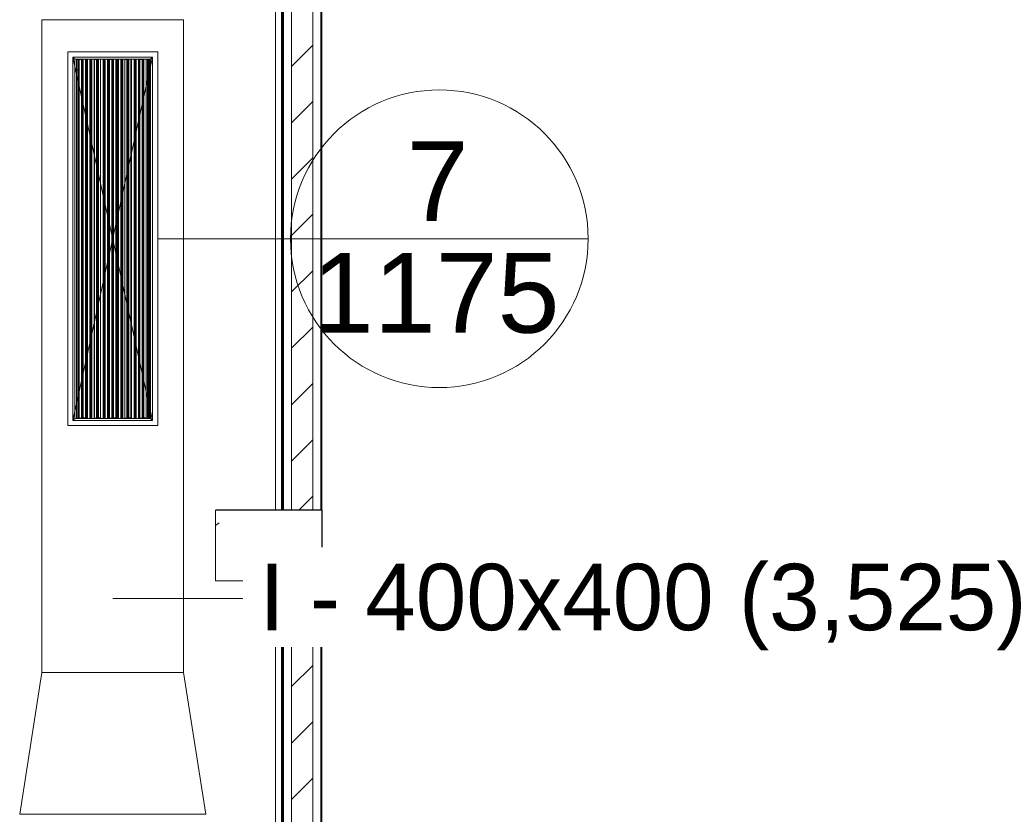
# Model space of a CAD drawing. Header units: metres. Extents: x 2.9 to 42.3, y -72.9 to -49.3.
# Tile 304 of 309: x 39.3 to 42.1, y -58.4 to -56.2. Entities that reach past the tile are written whole.
import ezdxf

# ---------------------------------------------------------------- set-up
doc = ezdxf.new("R2010")
doc.units = ezdxf.units.M
doc.linetypes.add('Oculto 1_5', pattern=[0.0022, 0.0015, -0.0007])
for name, color, linetype, lineweight in [('A-COLS', 7, 'Continuous', 18), ('A-DETL', 7, 'Oculto 1_5', 18), ('A-WALL', 7, 'Continuous', 18), ('A-WALL-PATT', 7, 'Continuous', 18), ('DUTOS', 7, 'Continuous', 18), ('M-HVAC-DUCT', 7, 'Continuous', 18), ('S-COLS', 7, 'Continuous', 18)]:
    doc.layers.add(name, color=color, linetype=linetype, lineweight=lineweight)
doc.layers.add('M-HVAC-CDFF-IDEN', color=1, linetype='Continuous', lineweight=9, true_color=0xff0000)
doc.layers.add('M-HVAC-DUCT-IDEN', color=1, linetype='Continuous', lineweight=9, true_color=0xff0000)
doc.styles.add('Arial_1', font='arial.ttf', dxfattribs={"height": 0.1875})
doc.styles.add('Arial_2', font='arial.ttf', dxfattribs={"height": 0.225})
pattern_1 = [(50, (21.555, -62.929), (0.5465545, -0.047815), [0.05715, -0.62865]), (355, (21.555, -62.929), (-0.105728, 0.573166), [0.04572, -0.50292]), (100.451, (21.601, -62.933), (0.440828, 0.525349), [0.04857, -0.53427]), (46.184, (21.555, -62.776), (0.813237, -0.12613), [0.08573, -0.94298]), (96.636, (21.623, -62.787), (0.712212, 0.742287), [0.07286, -0.80141]), (351.184, (21.555, -62.776), (0.712217, 0.742274), [0.06858, -0.75438]), (21, (21.631, -62.814), (0.454846, -0.306795), [0.05715, -0.62865]), (326, (21.631, -62.814), (0.185405, 0.55256), [0.04572, -0.50292]), (71.451, (21.669, -62.84), (0.640251, 0.245763), [0.04857, -0.53427]), (37.5, (21.555, -62.929), (0.009261, 0.2536672), [0.02515, -0.47168, 0.02515, -0.48539, -0.50482]), (37.5, (21.555, -62.929), (0.009261, 0.2536672), [-1.007, 0.02515, -0.47968]), (7.5, (21.555, -62.929), (0.2004558, 0.300546), [0.02515, -0.26594, 0.02515, -0.46025, -0.1924]), (7.5, (21.555, -62.929), (0.2004558, 0.300546), [-0.77648, 0.02515, -0.16726]), (327.5, (21.385, -62.929), (0.4067682, -0.0171882), [0.02515, -0.16535, 0.02515, -0.56921, -0.78867]), (327.5, (21.385, -62.929), (0.4067682, -0.0171882), [-0.78486, 0.02515, -0.76352]), (317.5, (21.309, -62.929), (0.444383, 0.0762794), [0.02515, -0.2225, 0.02515, -0.36957, -0.56007]), (317.5, (21.309, -62.929), (0.444383, 0.0762794), [-0.64237, 0.02515, -0.53492])]

# ---------------------------------------------------------------- blocks, each defined once
blk = doc.blocks.new('Concreto-Retangular-Coluna - 20 X 30-V41-2PAV')
at = {"layer": 'S-COLS', "true_color": 0xaaaaaa}
h = blk.add_hatch(dxfattribs=at)
h.set_pattern_fill('FP_16', color=253, style=0, pattern_type=2)
h.set_pattern_definition([(320, (-5.243, 18.463), (-0.047815, -0.546555), [0.05715, -0.62865]), (265, (-5.243, 18.463), (0.573166, 0.105728), [0.04572, -0.50292]), (10.451, (-5.247, 18.417), (0.525349, -0.440828), [0.04857, -0.53427]), (316.184, (-5.09, 18.463), (-0.12613, -0.813237), [0.08572, -0.94297]), (6.636, (-5.101, 18.395), (0.742287, -0.712212), [0.07286, -0.80141]), (261.184, (-5.09, 18.463), (0.742274, -0.712217), [0.06858, -0.75438]), (291, (-5.128, 18.386), (-0.306795, -0.454846), [0.05715, -0.62865]), (236, (-5.128, 18.386), (0.55256, -0.185405), [0.04572, -0.50292]), (341.451, (-5.154, 18.348), (0.245763, -0.640251), [0.04857, -0.53427]), (307.5, (-5.243, 18.463), (0.2536672, -0.009261), [0.02515, -0.47168, 0.02515, -0.48539, -0.50482]), (307.5, (-5.243, 18.463), (0.2536672, -0.009261), [-1.007, 0.02515, -0.47968]), (277.5, (-5.243, 18.463), (0.300546, -0.200456), [0.02515, -0.26594, 0.02515, -0.46025, -0.19241]), (277.5, (-5.243, 18.463), (0.300546, -0.200456), [-0.77648, 0.02515, -0.16726]), (237.5, (-5.243, 18.632), (-0.0171882, -0.4067682), [0.02515, -0.16535, 0.02515, -0.56921, -0.78867]), (237.5, (-5.243, 18.632), (-0.0171882, -0.4067682), [-0.78486, 0.02515, -0.76352]), (227.5, (-5.243, 18.709), (0.0762794, -0.444383), [0.02515, -0.2225, 0.02515, -0.36957, -0.56007]), (227.5, (-5.243, 18.709), (0.0762794, -0.444383), [-0.64237, 0.02515, -0.53492])])
h.paths.add_polyline_path([(-0.1, -0.15), (0.1, -0.15), (0.1, 0.15), (-0.1, 0.15)])
at = {"layer": 'S-COLS', "color": 253, "true_color": 0xaaaaaa}
for p, q in [((0.1, 0.15), (-0.1, 0.15)), ((-0.1, 0.15), (-0.1, -0.15)), ((0.1, -0.15), (0.1, 0.15)), ((-0.1, -0.15), (0.1, -0.15))]:
    blk.add_line(p, q, dxfattribs=at)
blk = doc.blocks.new('4 GRE - ESCOLA DE CINEMA E AUDIOVISUAL CINE REX R07_rvt-1-2PAV')
at = {"layer": 'A-WALL-PATT', "true_color": 0xd4d4d4}
h = blk.add_hatch(dxfattribs=at)
h.set_pattern_fill('FP_1', color=254, style=0, pattern_type=2)
h.set_pattern_definition(pattern_1)
h.paths.add_polyline_path([(40.0597, -71.5933), (40.0598, -71.5933), (40.0598, -68.3629), (40.0573, -68.3629), (40.0573, -71.5933)])
h.paths.add_polyline_path([(40.0598, -68.1629), (40.0598, -65.9931), (40.0573, -65.9931), (40.0574, -68.1629)])
h.paths.add_polyline_path([(40.0598, -65.8631), (40.0598, -63.9454), (40.0573, -63.9454), (40.0573, -65.8631)])
h.paths.add_polyline_path([(40.0598, -63.7454), (40.0593, -61.4854), (40.0573, -61.4854), (40.0573, -63.7454), (40.0583, -63.7454)])
h.paths.add_polyline_path([(40.0594, -61.2854), (40.0598, -61.2854), (40.0598, -60.3554), (40.0573, -60.3554), (40.0573, -61.2854)])
h.paths.add_polyline_path([(40.0598, -60.3469), (40.0598, -57.7861), (40.0573, -57.7861), (40.0573, -60.3469)])
h.paths.add_polyline_path([(40.0573, -57.5861), (40.0598, -57.5861), (40.0598, -54.4968), (40.0573, -54.4968), (40.0573, -55.3926)])
h.paths.add_polyline_path([(40.0598, -54.2968), (40.0598, -51.2461), (40.0573, -51.2461), (40.0573, -54.2968), (40.059, -54.2968)])
h = blk.add_hatch(dxfattribs=at)
h.set_pattern_fill('FP_2', color=254, style=0, pattern_type=2)
h.set_pattern_definition([(45, (21.555, -62.929), (-0.0795495, 0.0795495), [])])
h.paths.add_polyline_path([(40.1423, -71.5933), (40.1423, -68.3629), (40.0823, -68.3629), (40.0823, -71.5933), (40.1413, -71.5933)])
h.paths.add_polyline_path([(40.1048, -68.1629), (40.1423, -68.1629), (40.1423, -63.9454), (40.0823, -63.9454), (40.0823, -68.1629)])
h.paths.add_polyline_path([(40.0823, -63.7454), (40.1423, -63.7454), (40.1423, -61.4854), (40.0823, -61.4854), (40.0823, -63.0318)])
h.paths.add_polyline_path([(40.0872, -61.2854), (40.1423, -61.2854), (40.1423, -57.7861), (40.0823, -57.7861), (40.0823, -61.2854)])
h.paths.add_polyline_path([(40.0823, -57.5861), (40.1423, -57.5861), (40.1423, -54.4968), (40.0823, -54.4968), (40.0823, -55.3926)])
h.paths.add_polyline_path([(40.0823, -54.2968), (40.1423, -54.2968), (40.1419, -51.2461), (40.0823, -51.2461), (40.0823, -52.3369)])
h = blk.add_hatch(dxfattribs=at)
h.set_pattern_fill('FP_1', color=254, style=0, pattern_type=2)
h.set_pattern_definition(pattern_1)
h.paths.add_polyline_path([(40.1648, -71.5933), (40.1673, -71.5933), (40.1673, -68.3629), (40.1648, -68.3629), (40.1648, -70.6709)])
h.paths.add_polyline_path([(40.1673, -68.1629), (40.1673, -63.9454), (40.1648, -63.9454), (40.1648, -68.1629)])
h.paths.add_polyline_path([(40.1648, -63.7454), (40.1673, -63.7454), (40.1673, -61.4854), (40.1648, -61.4854), (40.1648, -63.0318)])
h.paths.add_polyline_path([(40.1673, -61.2854), (40.1673, -57.7861), (40.1648, -57.7861), (40.1648, -61.2854)])
h.paths.add_polyline_path([(40.1673, -57.5861), (40.1673, -54.4968), (40.1648, -54.4968), (40.1648, -57.5861)])
h.paths.add_polyline_path([(40.1673, -54.2968), (40.1673, -51.2461), (40.1648, -51.2461), (40.1648, -54.2968)])
at = {"layer": 'A-WALL', "color": 253, "true_color": 0xaaaaaa}
for p, q in [((40.0373, -54.4968), (40.0373, -57.5861)), ((40.0543, -57.5861), (40.0543, -54.4968)), ((40.0558, -57.5861), (40.0558, -54.4968)), ((40.0573, -54.4968), (40.0573, -57.5861)), ((40.0573, -57.5861), (40.0573, -54.4968)), ((40.0598, -57.5861), (40.0598, -54.4968)), ((40.0823, -57.5861), (40.0823, -54.4968)), ((40.1423, -57.5861), (40.1423, -54.4968)), ((40.1648, -57.5861), (40.1648, -54.4968)), ((40.1673, -57.5861), (40.1673, -54.4968)), ((40.0373, -57.7861), (40.0373, -60.1954)), ((40.0543, -60.1954), (40.0543, -57.7861)), ((40.0558, -60.1954), (40.0558, -57.7861)), ((40.0573, -57.7861), (40.0573, -60.3454)), ((40.0573, -60.1954), (40.0573, -57.7861)), ((40.0598, -60.3469), (40.0598, -57.7861)), ((40.0823, -60.3469), (40.0823, -57.7861)), ((40.1423, -61.2854), (40.1423, -57.7861)), ((40.1648, -61.2854), (40.1648, -57.7861)), ((40.1673, -61.2854), (40.1673, -57.7861))]:
    blk.add_line(p, q, dxfattribs=at)
at = {"layer": 'S-COLS', "color": 253, "lineweight": 18, "true_color": 0xaaaaaa, "rotation": 90.00000000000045}
blk.add_blockref('Concreto-Retangular-Coluna - 20 X 30-V41-2PAV', (40.0176, -57.6861), dxfattribs=at)
blk = doc.blocks.new('Family - P26-300008-2PAV')
at = {"layer": 'S-COLS', "color": 253, "true_color": 0xaaaaaa}
for p, q in [((0.15, 0.1), (-0.15, 0.1)), ((0.15, -0.1), (0.15, 0.1)), ((0.1487, -0.1), (0.15, -0.1))]:
    blk.add_line(p, q, dxfattribs=at)
blk = doc.blocks.new('Family - P26-301607-2PAV')
at = {"layer": 'S-COLS', "color": 253, "true_color": 0xaaaaaa}
for p, q in [((0.15, 0.1), (-0.15, 0.1)), ((0.15, -0.1), (0.15, 0.1)), ((0.1487, -0.1), (0.15, -0.1))]:
    blk.add_line(p, q, dxfattribs=at)
blk = doc.blocks.new('ESTRUTURAL CINE REX _011_IFC-1-2PAV')
at = {"layer": 'A-COLS', "color": 253, "lineweight": 18, "true_color": 0xaaaaaa}
blk.add_blockref('Family - P26-301607-2PAV', (40.0189, -57.6855), dxfattribs=at)
at = {"layer": 'S-COLS', "color": 253, "lineweight": 18, "true_color": 0xaaaaaa}
blk.add_blockref('Family - P26-300008-2PAV', (40.0189, -57.6855), dxfattribs=at)
blk = doc.blocks.new('M_Rectangular Transition - L - 400 mm _L_-902859-2PAV')
at = {"layer": 'M-HVAC-DUCT', "color": 4, "true_color": 0x00ffff}
for p, q in [((0, 0.2), (0.4, 0.2625)), ((0.4, 0.2625), (0.4, -0.2625)), ((0, -0.2), (0, 0.2)), ((0.4, -0.2625), (0, -0.2))]:
    blk.add_line(p, q, dxfattribs=at)
blk = doc.blocks.new('AH-0-AG 1025x225 - TROX_AH-AG_1025x225_dxf_QMODEL_0b91c0ce_e798_4b9b_8a5d_41a66752f1cb-902421-2PAV')
at = {"layer": 'A-DETL', "color": 1, "linetype": 'Continuous', "true_color": 0xff0000}
for p, q in [((-0.527, -0.127), (-0.527, 0.127)), ((0.527, 0.127), (-0.527, 0.127)), ((-0.527, -0.127), (-0.527, 0.127)), ((0.527, 0.127), (-0.527, 0.127)), ((-0.5125, 0.1125), (-0.507, 0.107)), ((-0.5125, -0.1125), (-0.5125, 0.1125)), ((0.5125, 0.1125), (-0.5125, 0.1125)), ((-0.5125, 0.1125), (-0.507, 0.107)), ((-0.5125, -0.1125), (-0.5125, 0.1125)), ((0.5125, 0.1125), (0.507, 0.107)), ((0.5125, 0.1125), (0.507, 0.107)), ((0.5125, -0.1125), (0.5125, 0.1125)), ((0.5125, -0.1125), (0.5125, 0.1125)), ((0.527, -0.127), (0.527, 0.127)), ((0.527, -0.127), (0.527, 0.127)), ((-0.507, -0.107), (-0.507, 0.107)), ((-0.507, -0.107), (-0.507, 0.107)), ((0.507, 0.107), (-0.507, 0.107)), ((0.5055, 0.0943), (-0.5065, 0.0943)), ((-0.5065, 0.0943), (-0.5065, 0.0879)), ((-0.5065, 0.0881), (-0.5065, 0.0881)), ((-0.5065, 0.0881), (-0.5065, 0.0879)), ((-0.5065, 0.0881), (0.5065, 0.0881)), ((-0.5065, 0.0881), (0.5065, 0.0881)), ((-0.5065, 0.0879), (-0.5065, 0.0877)), ((-0.5065, 0.0879), (0.5065, 0.0879)), ((-0.5065, 0.0877), (-0.5065, 0.0874)), ((-0.5065, 0.0877), (0.5065, 0.0877)), ((-0.5065, 0.0874), (-0.5065, 0.087)), ((-0.5065, 0.0874), (0.5065, 0.0874)), ((-0.5065, 0.087), (-0.5065, 0.0866)), ((-0.5065, 0.087), (0.5065, 0.087)), ((-0.5065, 0.0866), (-0.5065, 0.0861)), ((-0.5065, 0.0866), (0.5065, 0.0866)), ((-0.5065, 0.0861), (-0.5065, 0.0856)), ((-0.5065, 0.0861), (0.5065, 0.0861)), ((-0.5065, 0.0856), (-0.5065, 0.0851)), ((-0.5065, 0.0856), (0.5065, 0.0856)), ((-0.5065, 0.0851), (-0.5065, 0.0846)), ((-0.5065, 0.0851), (0.5065, 0.0851)), ((-0.5065, 0.0846), (-0.5065, 0.0842)), ((-0.5065, 0.0846), (0.5065, 0.0846)), ((-0.5065, 0.0842), (-0.5065, 0.0838)), ((-0.5065, 0.0842), (0.5065, 0.0842)), ((-0.5065, 0.0838), (-0.5065, 0.0835)), ((-0.5065, 0.0838), (0.5065, 0.0838)), ((-0.5065, 0.0835), (-0.5065, 0.0833)), ((-0.5065, 0.0835), (-0.5055, 0.0835)), ((-0.506, 0.102), (0.506, 0.102)), ((-0.506, 0.102), (-0.506, 0.1008)), ((0.506, 0.1008), (-0.506, 0.1008)), ((-0.506, 0.1008), (-0.506, 0.0978)), ((-0.506, 0.0965), (-0.506, 0.0978)), ((0.506, 0.0978), (-0.506, 0.0978)), ((0.506, 0.0965), (-0.506, 0.0965)), ((0.5065, 0.0836), (-0.5055, 0.0836)), ((-0.5055, 0.0836), (-0.5055, 0.0769)), ((0.477, 0.1008), (0.477, 0.0978)), ((0.5055, 0.0943), (0.5055, 0.0879)), ((0.506, 0.102), (0.506, 0.1008)), ((0.506, 0.1008), (0.506, 0.0978)), ((0.506, 0.0965), (0.506, 0.0978)), ((0.506, 0.0895), (0.506, 0.0883)), ((0.5065, 0.0881), (0.5065, 0.0881)), ((0.5065, 0.0881), (0.5065, 0.0879)), ((0.5065, 0.0879), (0.5065, 0.0877)), ((0.5065, 0.0877), (0.5065, 0.0874)), ((0.5065, 0.0874), (0.5065, 0.087)), ((0.5065, 0.087), (0.5065, 0.0866)), ((0.5065, 0.0866), (0.5065, 0.0861)), ((0.5065, 0.0861), (0.5065, 0.0856)), ((0.5065, 0.0856), (0.5065, 0.0851)), ((0.5065, 0.0851), (0.5065, 0.0846)), ((0.5065, 0.0846), (0.5065, 0.0842)), ((0.5065, 0.0842), (0.5065, 0.0838)), ((0.5065, 0.0838), (0.5065, 0.0835)), ((0.5065, 0.0836), (0.5065, 0.0769)), ((0.507, -0.107), (0.507, 0.107)), ((0.507, -0.107), (0.507, 0.107)), ((-0.5065, 0.0833), (-0.5065, 0.0831)), ((-0.5065, 0.0833), (-0.5055, 0.0833)), ((-0.5065, 0.0831), (-0.5065, 0.0831)), ((-0.5065, 0.0831), (0.5065, 0.0831)), ((-0.5065, 0.0831), (-0.5055, 0.0831)), ((-0.506, 0.077), (-0.506, 0.0758)), ((0.506, 0.0758), (-0.506, 0.0758)), ((-0.506, 0.0758), (-0.506, 0.0728)), ((-0.506, 0.0715), (-0.506, 0.0728)), ((0.506, 0.0728), (-0.506, 0.0728)), ((0.506, 0.0715), (-0.506, 0.0715)), ((-0.506, 0.0645), (0.506, 0.0645)), ((-0.506, 0.0645), (-0.506, 0.0633)), ((0.506, 0.0633), (-0.506, 0.0633)), ((-0.506, 0.0633), (-0.506, 0.0603)), ((-0.506, 0.059), (-0.506, 0.0603)), ((0.506, 0.0603), (-0.506, 0.0603)), ((0.506, 0.059), (-0.506, 0.059)), ((-0.5055, 0.0769), (0.5065, 0.0769)), ((0.477, 0.0758), (0.477, 0.0728)), ((0.477, 0.0633), (0.477, 0.0603)), ((0.506, 0.0769), (0.506, 0.0758)), ((0.506, 0.0758), (0.506, 0.0728)), ((0.506, 0.0715), (0.506, 0.0728)), ((0.506, 0.0645), (0.506, 0.0633)), ((0.506, 0.0633), (0.506, 0.0603)), ((0.506, 0.059), (0.506, 0.0603)), ((0.5055, 0.0515), (-0.5065, 0.0515)), ((-0.5065, 0.0515), (-0.5065, 0.0448)), ((-0.5065, 0.0453), (0.5065, 0.0453)), ((-0.5065, 0.0449), (-0.5065, 0.0446)), ((-0.5065, 0.0448), (0.5055, 0.0448)), ((-0.5065, 0.0446), (-0.5065, 0.0442)), ((-0.5065, 0.0446), (0.5065, 0.0446)), ((-0.5065, 0.0442), (-0.5065, 0.0438)), ((-0.5065, 0.0442), (0.5065, 0.0442)), ((-0.5065, 0.0438), (-0.5065, 0.0433)), ((-0.5065, 0.0438), (0.5065, 0.0438)), ((-0.5065, 0.0433), (-0.5065, 0.0428)), ((-0.5065, 0.0433), (0.5065, 0.0433)), ((-0.5065, 0.0428), (-0.5065, 0.0423)), ((-0.5065, 0.0428), (0.5065, 0.0428)), ((-0.5065, 0.0423), (-0.5065, 0.0418)), ((-0.5065, 0.0423), (0.5065, 0.0423)), ((-0.5065, 0.0418), (-0.5065, 0.0414)), ((-0.5065, 0.0418), (0.5065, 0.0418)), ((-0.5065, 0.0414), (-0.5065, 0.041)), ((-0.5065, 0.0414), (0.5065, 0.0414)), ((-0.5065, 0.041), (-0.5065, 0.0407)), ((-0.5065, 0.041), (0.5065, 0.041)), ((-0.5065, 0.0407), (-0.5065, 0.0405)), ((-0.5065, 0.0407), (0.5065, 0.0407)), ((-0.5065, 0.0405), (-0.5065, 0.0403)), ((-0.5065, 0.0405), (0.5065, 0.0405)), ((-0.5065, 0.0403), (-0.5065, 0.0403)), ((-0.5065, 0.0403), (0.5065, 0.0403)), ((-0.5065, 0.0403), (0.5065, 0.0403)), ((-0.506, 0.052), (0.506, 0.052)), ((-0.506, 0.0395), (-0.506, 0.0382)), ((-0.506, 0.0382), (-0.506, 0.0352)), ((-0.506, 0.034), (-0.506, 0.0352)), ((0.506, 0.034), (-0.506, 0.034)), ((-0.5055, 0.0405), (-0.5055, 0.0341)), ((-0.5055, 0.0341), (0.5065, 0.0341)), ((0.5055, 0.0515), (0.5055, 0.0448)), ((0.5055, 0.0453), (0.5065, 0.0453)), ((0.5055, 0.0451), (0.5065, 0.0451)), ((0.5055, 0.0449), (0.5065, 0.0449)), ((0.506, 0.052), (0.506, 0.0508)), ((0.506, 0.0508), (0.506, 0.0478)), ((0.506, 0.0465), (0.506, 0.0478)), ((0.5065, 0.0453), (0.5065, 0.0453)), ((0.5065, 0.0453), (0.5065, 0.0451)), ((0.5065, 0.0451), (0.5065, 0.0449)), ((0.5065, 0.0449), (0.5065, 0.0446)), ((0.5065, 0.0446), (0.5065, 0.0442)), ((0.5065, 0.0442), (0.5065, 0.0438)), ((0.5065, 0.0438), (0.5065, 0.0433)), ((0.5065, 0.0433), (0.5065, 0.0428)), ((0.5065, 0.0428), (0.5065, 0.0423)), ((0.5065, 0.0423), (0.5065, 0.0418)), ((0.5065, 0.0418), (0.5065, 0.0414)), ((0.5065, 0.0414), (0.5065, 0.041)), ((0.5065, 0.041), (0.5065, 0.0407)), ((0.5065, 0.0407), (0.5065, 0.0405)), ((0.5065, 0.0405), (0.5065, 0.0403)), ((0.5065, 0.0405), (0.5065, 0.0341)), ((0.5065, 0.0403), (0.5065, 0.0403)), ((0.5055, 0.0087), (-0.5065, 0.0087)), ((-0.5065, 0.0087), (-0.5065, 0.0023)), ((-0.5065, 0.0025), (-0.5065, 0.0025)), ((-0.5065, 0.0025), (-0.5065, 0.0023)), ((-0.5065, 0.0025), (0.5065, 0.0025)), ((-0.5065, 0.0025), (0.5065, 0.0025)), ((-0.5065, 0.0023), (-0.5065, 0.0021)), ((-0.5065, 0.0023), (0.5065, 0.0023)), ((-0.5065, 0.0021), (-0.5065, 0.0018)), ((-0.5065, 0.0021), (0.5065, 0.0021)), ((-0.5065, 0.0018), (-0.5065, 0.0014)), ((-0.5065, 0.0018), (0.5065, 0.0018)), ((-0.5065, 0.0014), (-0.5065, 0.001)), ((-0.5065, 0.0014), (0.5065, 0.0014)), ((-0.5065, 0.001), (-0.5065, 0.0005)), ((-0.5065, 0.001), (0.5065, 0.001)), ((-0.5065, 0.0005), (-0.5065, 0)), ((-0.5065, 0.0005), (0.5065, 0.0005)), ((-0.506, 0.027), (0.506, 0.027)), ((-0.506, 0.027), (-0.506, 0.0257)), ((0.506, 0.0257), (-0.506, 0.0257)), ((-0.506, 0.0257), (-0.506, 0.0227)), ((-0.506, 0.0215), (-0.506, 0.0227)), ((0.506, 0.0227), (-0.506, 0.0227)), ((0.506, 0.0215), (-0.506, 0.0215)), ((-0.506, 0.0145), (0.506, 0.0145)), ((-0.506, 0.0145), (-0.506, 0.0132)), ((0.506, 0.0132), (-0.506, 0.0132)), ((-0.506, 0.0132), (-0.506, 0.0103)), ((-0.506, 0.009), (-0.506, 0.0103)), ((0.506, 0.0103), (-0.506, 0.0103)), ((0.506, 0.009), (-0.506, 0.009)), ((0.477, 0.0257), (0.477, 0.0227)), ((0.477, 0.0132), (0.477, 0.0103)), ((0.5055, 0.0087), (0.5055, 0.0023)), ((0.506, 0.027), (0.506, 0.0257)), ((0.506, 0.0257), (0.506, 0.0227)), ((0.506, 0.0215), (0.506, 0.0227)), ((0.506, 0.0145), (0.506, 0.0132)), ((0.506, 0.0132), (0.506, 0.0103)), ((0.506, 0.009), (0.506, 0.0103)), ((0.5065, 0.0025), (0.5065, 0.0025)), ((0.5065, 0.0025), (0.5065, 0.0023)), ((0.5065, 0.0023), (0.5065, 0.0021)), ((0.5065, 0.0021), (0.5065, 0.0018)), ((0.5065, 0.0018), (0.5065, 0.0014)), ((0.5065, 0.0014), (0.5065, 0.001)), ((0.5065, 0.001), (0.5065, 0.0005)), ((0.5065, 0.0005), (0.5065, 0)), ((-0.5065, 0), (-0.5065, -0.0005)), ((-0.5065, 0), (0.5065, 0)), ((-0.5065, -0.0005), (-0.5065, -0.001)), ((-0.5065, -0.0005), (0.5065, -0.0005)), ((-0.5065, -0.001), (-0.5065, -0.0014)), ((-0.5065, -0.001), (0.5065, -0.001)), ((-0.5065, -0.0014), (-0.5065, -0.0018)), ((-0.5065, -0.0014), (0.5065, -0.0014)), ((-0.5065, -0.0018), (-0.5065, -0.0021)), ((-0.5065, -0.0018), (0.5065, -0.0018)), ((-0.5065, -0.0021), (-0.5065, -0.0023)), ((-0.5065, -0.0021), (-0.5055, -0.0021)), ((-0.5065, -0.0023), (-0.5065, -0.0025)), ((-0.5065, -0.0023), (-0.5055, -0.0023)), ((-0.5065, -0.0025), (-0.5065, -0.0025)), ((-0.5065, -0.0025), (0.5065, -0.0025)), ((-0.5065, -0.0025), (-0.5055, -0.0025)), ((-0.506, -0.0035), (-0.506, -0.0023)), ((-0.506, -0.0105), (0.506, -0.0105)), ((-0.506, -0.0105), (-0.506, -0.0118)), ((0.506, -0.0118), (-0.506, -0.0118)), ((-0.506, -0.0118), (-0.506, -0.0148)), ((-0.506, -0.016), (-0.506, -0.0148)), ((0.506, -0.0148), (-0.506, -0.0148)), ((0.506, -0.016), (-0.506, -0.016)), ((-0.506, -0.023), (0.506, -0.023)), ((-0.506, -0.023), (-0.506, -0.0243)), ((0.506, -0.0243), (-0.506, -0.0243)), ((-0.506, -0.0243), (-0.506, -0.0272)), ((-0.506, -0.0285), (-0.506, -0.0272)), ((0.506, -0.0272), (-0.506, -0.0272)), ((0.5065, -0.002), (-0.5055, -0.002)), ((-0.5055, -0.002), (-0.5055, -0.0087)), ((0.5065, -0.0087), (-0.5055, -0.0087)), ((0.477, -0.0118), (0.477, -0.0148)), ((0.477, -0.0243), (0.477, -0.0272)), ((0.506, -0.0105), (0.506, -0.0118)), ((0.506, -0.0118), (0.506, -0.0148)), ((0.506, -0.016), (0.506, -0.0148)), ((0.506, -0.023), (0.506, -0.0243)), ((0.506, -0.0243), (0.506, -0.0272)), ((0.506, -0.0285), (0.506, -0.0272)), ((0.5065, 0), (0.5065, -0.0005)), ((0.5065, -0.0005), (0.5065, -0.001)), ((0.5065, -0.001), (0.5065, -0.0014)), ((0.5065, -0.0014), (0.5065, -0.0018)), ((0.5065, -0.0018), (0.5065, -0.0021)), ((0.5065, -0.002), (0.5065, -0.0087)), ((0.5055, -0.0341), (-0.5065, -0.0341)), ((-0.5065, -0.0341), (-0.5065, -0.0408)), ((-0.5065, -0.0403), (0.5065, -0.0403)), ((-0.5065, -0.0407), (-0.5065, -0.041)), ((-0.5065, -0.0408), (0.5055, -0.0408)), ((-0.5065, -0.041), (-0.5065, -0.0414)), ((-0.5065, -0.041), (0.5065, -0.041)), ((-0.5065, -0.0414), (-0.5065, -0.0418)), ((-0.5065, -0.0414), (0.5065, -0.0414)), ((-0.5065, -0.0418), (-0.5065, -0.0423)), ((-0.5065, -0.0418), (0.5065, -0.0418)), ((-0.5065, -0.0423), (-0.5065, -0.0428)), ((-0.5065, -0.0423), (0.5065, -0.0423)), ((-0.5065, -0.0428), (-0.5065, -0.0433)), ((-0.5065, -0.0428), (0.5065, -0.0428)), ((-0.5065, -0.0433), (-0.5065, -0.0438)), ((-0.5065, -0.0433), (0.5065, -0.0433)), ((-0.5065, -0.0438), (-0.5065, -0.0442)), ((-0.5065, -0.0438), (0.5065, -0.0438)), ((-0.5065, -0.0442), (-0.5065, -0.0446)), ((-0.5065, -0.0442), (0.5065, -0.0442)), ((-0.5065, -0.0446), (-0.5065, -0.0449)), ((-0.5065, -0.0446), (0.5065, -0.0446)), ((-0.5065, -0.0449), (-0.5065, -0.0451)), ((-0.5065, -0.0449), (0.5065, -0.0449)), ((-0.5065, -0.0451), (-0.5065, -0.0453)), ((-0.5065, -0.0451), (0.5065, -0.0451)), ((-0.5065, -0.0453), (-0.5065, -0.0453)), ((-0.5065, -0.0453), (0.5065, -0.0453)), ((-0.5065, -0.0453), (0.5065, -0.0453)), ((0.506, -0.0285), (-0.506, -0.0285)), ((-0.506, -0.048), (-0.506, -0.0493)), ((-0.506, -0.0493), (-0.506, -0.0522)), ((-0.506, -0.0535), (-0.506, -0.0522)), ((0.506, -0.0522), (-0.506, -0.0522)), ((0.506, -0.0535), (-0.506, -0.0535)), ((-0.5055, -0.0451), (-0.5055, -0.0515)), ((-0.5055, -0.0515), (0.5065, -0.0515)), ((0.5055, -0.0341), (0.5055, -0.0408)), ((0.5055, -0.0403), (0.5065, -0.0403)), ((0.5055, -0.0405), (0.5065, -0.0405)), ((0.5055, -0.0407), (0.5065, -0.0407)), ((0.506, -0.0355), (0.506, -0.0368)), ((0.506, -0.0368), (0.506, -0.0397)), ((0.506, -0.0535), (0.506, -0.0522)), ((0.5065, -0.0403), (0.5065, -0.0403)), ((0.5065, -0.0403), (0.5065, -0.0405)), ((0.5065, -0.0405), (0.5065, -0.0407)), ((0.5065, -0.0407), (0.5065, -0.041)), ((0.5065, -0.041), (0.5065, -0.0414)), ((0.5065, -0.0414), (0.5065, -0.0418)), ((0.5065, -0.0418), (0.5065, -0.0423)), ((0.5065, -0.0423), (0.5065, -0.0428)), ((0.5065, -0.0428), (0.5065, -0.0433)), ((0.5065, -0.0433), (0.5065, -0.0438)), ((0.5065, -0.0438), (0.5065, -0.0442)), ((0.5065, -0.0442), (0.5065, -0.0446)), ((0.5065, -0.0446), (0.5065, -0.0449)), ((0.5065, -0.0449), (0.5065, -0.0451)), ((0.5065, -0.0451), (0.5065, -0.0453)), ((0.5065, -0.0451), (0.5065, -0.0515)), ((0.5065, -0.0453), (0.5065, -0.0453)), ((0.5055, -0.0769), (-0.5065, -0.0769)), ((-0.5065, -0.0769), (-0.5065, -0.0833)), ((-0.5065, -0.0831), (-0.5065, -0.0831)), ((-0.5065, -0.0831), (-0.5065, -0.0833)), ((-0.5065, -0.0831), (0.5065, -0.0831)), ((-0.5065, -0.0831), (0.5065, -0.0831)), ((-0.5065, -0.0833), (-0.5065, -0.0835)), ((-0.5065, -0.0833), (0.5065, -0.0833)), ((-0.506, -0.0605), (0.506, -0.0605)), ((-0.506, -0.0605), (-0.506, -0.0618)), ((0.506, -0.0618), (-0.506, -0.0618)), ((-0.506, -0.0618), (-0.506, -0.0647)), ((-0.506, -0.066), (-0.506, -0.0647)), ((0.506, -0.0647), (-0.506, -0.0647)), ((0.506, -0.066), (-0.506, -0.066)), ((-0.506, -0.073), (0.506, -0.073)), ((-0.506, -0.073), (-0.506, -0.0743)), ((0.506, -0.0743), (-0.506, -0.0743)), ((-0.506, -0.0743), (-0.506, -0.0769)), ((0.477, -0.0618), (0.477, -0.0647)), ((0.477, -0.0743), (0.477, -0.0769)), ((0.5055, -0.0769), (0.5055, -0.0833)), ((0.506, -0.0605), (0.506, -0.0618)), ((0.506, -0.0618), (0.506, -0.0647)), ((0.506, -0.066), (0.506, -0.0647)), ((0.506, -0.073), (0.506, -0.0743)), ((0.506, -0.0743), (0.506, -0.0772)), ((0.506, -0.0785), (0.506, -0.0772)), ((0.5065, -0.0831), (0.5065, -0.0831)), ((0.5065, -0.0831), (0.5065, -0.0833)), ((0.5065, -0.0833), (0.5065, -0.0835)), ((-0.507, -0.107), (-0.5125, -0.1125)), ((-0.507, -0.107), (-0.5125, -0.1125)), ((0.507, -0.107), (-0.507, -0.107)), ((-0.5065, -0.0835), (-0.5065, -0.0838)), ((-0.5065, -0.0835), (0.5065, -0.0835)), ((-0.5065, -0.0838), (-0.5065, -0.0842)), ((-0.5065, -0.0838), (0.5065, -0.0838)), ((-0.5065, -0.0842), (-0.5065, -0.0846)), ((-0.5065, -0.0842), (0.5065, -0.0842)), ((-0.5065, -0.0846), (-0.5065, -0.0851)), ((-0.5065, -0.0846), (0.5065, -0.0846)), ((-0.5065, -0.0851), (-0.5065, -0.0856)), ((-0.5065, -0.0851), (0.5065, -0.0851)), ((-0.5065, -0.0856), (-0.5065, -0.0861)), ((-0.5065, -0.0856), (0.5065, -0.0856)), ((-0.5065, -0.0861), (-0.5065, -0.0866)), ((-0.5065, -0.0861), (0.5065, -0.0861)), ((-0.5065, -0.0866), (-0.5065, -0.087)), ((-0.5065, -0.0866), (0.5065, -0.0866)), ((-0.5065, -0.087), (-0.5065, -0.0874)), ((-0.5065, -0.087), (0.5065, -0.087)), ((-0.5065, -0.0874), (-0.5065, -0.0877)), ((-0.5065, -0.0874), (0.5065, -0.0874)), ((-0.5065, -0.0877), (-0.5065, -0.0879)), ((-0.5065, -0.0877), (-0.5055, -0.0877)), ((-0.5065, -0.0879), (-0.5065, -0.0881)), ((-0.5065, -0.0879), (-0.5055, -0.0879)), ((-0.5065, -0.0881), (-0.5065, -0.0881)), ((-0.5065, -0.0881), (0.5065, -0.0881)), ((-0.5065, -0.0881), (-0.5055, -0.0881)), ((-0.506, -0.0879), (-0.506, -0.0897)), ((-0.506, -0.091), (-0.506, -0.0897)), ((-0.506, -0.098), (0.506, -0.098)), ((-0.506, -0.098), (-0.506, -0.0993)), ((0.506, -0.0993), (-0.506, -0.0993)), ((-0.506, -0.0993), (-0.506, -0.1022)), ((-0.506, -0.1035), (-0.506, -0.1022)), ((0.506, -0.1022), (-0.506, -0.1022)), ((0.506, -0.1035), (-0.506, -0.1035)), ((0.5065, -0.0876), (-0.5055, -0.0876)), ((-0.5055, -0.0876), (-0.5055, -0.0943)), ((-0.5055, -0.0943), (0.5065, -0.0943)), ((0.477, -0.0993), (0.477, -0.1022)), ((0.506, -0.098), (0.506, -0.0993)), ((0.506, -0.0993), (0.506, -0.1022)), ((0.506, -0.1035), (0.506, -0.1022)), ((0.5065, -0.0835), (0.5065, -0.0838)), ((0.5065, -0.0838), (0.5065, -0.0842)), ((0.5065, -0.0842), (0.5065, -0.0846)), ((0.5065, -0.0846), (0.5065, -0.0851)), ((0.5065, -0.0851), (0.5065, -0.0856)), ((0.5065, -0.0856), (0.5065, -0.0861)), ((0.5065, -0.0861), (0.5065, -0.0866)), ((0.5065, -0.0866), (0.5065, -0.087)), ((0.5065, -0.087), (0.5065, -0.0874)), ((0.5065, -0.0874), (0.5065, -0.0877)), ((0.5065, -0.0876), (0.5065, -0.0943)), ((0.507, -0.107), (0.5125, -0.1125)), ((0.507, -0.107), (0.5125, -0.1125)), ((0.527, -0.127), (-0.527, -0.127)), ((-0.527, -0.127), (0.527, -0.127)), ((0.5125, -0.1125), (-0.5125, -0.1125)), ((0.055, -0.1126), (-0.049, -0.1126)), ((-0.049, -0.1126), (0.055, -0.1126)), ((-0.0405, -0.1127), (-0.0437, -0.1127)), ((-0.0405, -0.1127), (-0.0437, -0.1127)), ((-0.0372, -0.1127), (-0.0405, -0.1127)), ((-0.0405, -0.1127), (-0.0372, -0.1127)), ((-0.034, -0.1127), (-0.0372, -0.1127)), ((-0.0372, -0.1127), (-0.034, -0.1127)), ((-0.0288, -0.1127), (-0.0316, -0.1127)), ((-0.0316, -0.1127), (-0.0288, -0.1127)), ((-0.0266, -0.1127), (-0.0288, -0.1127)), ((-0.0266, -0.1127), (-0.0288, -0.1127)), ((-0.0288, -0.1127), (-0.0266, -0.1127)), ((-0.0288, -0.1127), (-0.0256, -0.1127)), ((-0.0257, -0.1127), (-0.0266, -0.1127)), ((-0.0258, -0.1127), (-0.0266, -0.1127)), ((-0.0263, -0.1127), (-0.0266, -0.1127)), ((-0.026, -0.1127), (-0.0263, -0.1127)), ((-0.0258, -0.1127), (-0.026, -0.1127)), ((-0.0255, -0.1127), (-0.0258, -0.1127)), ((-0.025, -0.1127), (-0.0258, -0.1127)), ((-0.0257, -0.1127), (-0.0255, -0.1127)), ((-0.0256, -0.1127), (-0.0216, -0.1127)), ((-0.0255, -0.1127), (-0.0253, -0.1127)), ((-0.0253, -0.1127), (-0.0255, -0.1127)), ((-0.0253, -0.1127), (-0.0251, -0.1127)), ((-0.0252, -0.1127), (-0.0253, -0.1127)), ((-0.025, -0.1127), (-0.0252, -0.1127)), ((-0.0251, -0.1127), (-0.025, -0.1127)), ((-0.025, -0.1127), (-0.025, -0.1127)), ((-0.025, -0.1127), (-0.025, -0.1127)), ((-0.025, -0.1127), (-0.025, -0.1127)), ((-0.0243, -0.1127), (-0.025, -0.1127)), ((-0.0237, -0.1127), (-0.0243, -0.1127)), ((-0.0242, -0.1127), (-0.0236, -0.1127)), ((-0.0242, -0.1127), (-0.0216, -0.1127)), ((-0.0231, -0.1127), (-0.0237, -0.1127)), ((-0.0236, -0.1127), (-0.0231, -0.1127)), ((-0.0231, -0.1127), (-0.0227, -0.1127)), ((-0.0227, -0.1127), (-0.0231, -0.1127)), ((-0.0227, -0.1127), (-0.0224, -0.1127)), ((-0.0224, -0.1127), (-0.0227, -0.1127)), ((-0.0224, -0.1127), (-0.0222, -0.1127)), ((-0.0223, -0.1127), (-0.0224, -0.1127)), ((-0.0222, -0.1127), (-0.0223, -0.1127)), ((-0.0204, -0.1127), (-0.0205, -0.1127)), ((-0.0205, -0.1127), (-0.0204, -0.1127)), ((-0.02, -0.1127), (-0.0204, -0.1127)), ((-0.0204, -0.1127), (-0.02, -0.1127)), ((-0.0194, -0.1127), (-0.02, -0.1127)), ((-0.02, -0.1127), (-0.0194, -0.1127)), ((-0.0186, -0.1127), (-0.0194, -0.1127)), ((-0.0194, -0.1127), (-0.0186, -0.1127)), ((-0.0176, -0.1127), (-0.0186, -0.1127)), ((-0.0186, -0.1127), (-0.0176, -0.1127)), ((-0.0165, -0.1127), (-0.0176, -0.1127)), ((-0.0176, -0.1127), (-0.0165, -0.1127)), ((-0.0172, -0.1127), (-0.0173, -0.1127)), ((-0.0173, -0.1127), (-0.0172, -0.1127)), ((-0.0171, -0.1127), (-0.0172, -0.1127)), ((-0.0172, -0.1127), (-0.0171, -0.1127)), ((-0.0167, -0.1127), (-0.0171, -0.1127)), ((-0.0171, -0.1127), (-0.0167, -0.1127)), ((-0.0163, -0.1127), (-0.0167, -0.1127)), ((-0.0167, -0.1127), (-0.0163, -0.1127)), ((-0.0152, -0.1127), (-0.0165, -0.1127)), ((-0.0165, -0.1127), (-0.0152, -0.1127)), ((-0.0158, -0.1127), (-0.0163, -0.1127)), ((-0.0163, -0.1127), (-0.0158, -0.1127)), ((-0.0152, -0.1127), (-0.0158, -0.1127)), ((-0.0158, -0.1127), (-0.0152, -0.1127)), ((-0.0146, -0.1127), (-0.0152, -0.1127)), ((-0.0152, -0.1127), (-0.014, -0.1127)), ((-0.0152, -0.1127), (-0.0146, -0.1127)), ((-0.0152, -0.1127), (-0.014, -0.1127)), ((-0.014, -0.1127), (-0.0146, -0.1127)), ((-0.0146, -0.1127), (-0.014, -0.1127)), ((-0.014, -0.1127), (-0.0133, -0.1127)), ((-0.014, -0.1127), (-0.0127, -0.1127)), ((-0.014, -0.1127), (-0.0133, -0.1127)), ((-0.014, -0.1127), (-0.0127, -0.1127)), ((-0.0133, -0.1127), (-0.0127, -0.1127)), ((-0.0127, -0.1127), (-0.0133, -0.1127)), ((-0.0127, -0.1127), (-0.0115, -0.1127)), ((-0.0127, -0.1127), (-0.0121, -0.1127)), ((-0.0121, -0.1127), (-0.0127, -0.1127)), ((-0.0115, -0.1127), (-0.0127, -0.1127)), ((-0.0121, -0.1127), (-0.0116, -0.1127)), ((-0.0116, -0.1127), (-0.0121, -0.1127)), ((-0.0116, -0.1127), (-0.0112, -0.1127)), ((-0.0112, -0.1127), (-0.0116, -0.1127)), ((-0.0115, -0.1127), (-0.0103, -0.1127)), ((-0.0103, -0.1127), (-0.0115, -0.1127)), ((-0.0112, -0.1127), (-0.0109, -0.1127)), ((-0.0109, -0.1127), (-0.0112, -0.1127)), ((-0.0109, -0.1127), (-0.0107, -0.1127)), ((-0.0107, -0.1127), (-0.0109, -0.1127)), ((-0.0107, -0.1127), (-0.0106, -0.1127)), ((-0.0106, -0.1127), (-0.0107, -0.1127)), ((-0.0103, -0.1127), (-0.0093, -0.1127)), ((-0.0093, -0.1127), (-0.0103, -0.1127)), ((-0.0093, -0.1127), (-0.0085, -0.1127)), ((-0.0085, -0.1127), (-0.0093, -0.1127)), ((-0.0085, -0.1127), (-0.0079, -0.1127)), ((-0.0079, -0.1127), (-0.0085, -0.1127)), ((-0.0079, -0.1127), (-0.0075, -0.1127)), ((-0.0075, -0.1127), (-0.0079, -0.1127)), ((-0.0075, -0.1127), (-0.0074, -0.1127)), ((-0.0074, -0.1127), (-0.0075, -0.1127)), ((0.0011, -0.1127), (-0.0072, -0.1127)), ((-0.0072, -0.1127), (-0.0039, -0.1127)), ((-0.0031, -0.1127), (-0.0065, -0.1127)), ((-0.0065, -0.1127), (-0.0031, -0.1127)), ((-0.0023, -0.1127), (-0.0057, -0.1127)), ((-0.0057, -0.1127), (-0.0023, -0.1127)), ((-0.0015, -0.1127), (-0.0049, -0.1127)), ((-0.0049, -0.1127), (-0.0015, -0.1127)), ((-0.0019, -0.1127), (-0.0041, -0.1127)), ((-0.0041, -0.1127), (-0.0024, -0.1127)), ((-0.0039, -0.1127), (0.0043, -0.1127)), ((-0.0019, -0.1127), (-0.0024, -0.1127)), ((-0.0013, -0.1127), (0.0022, -0.1127)), ((-0.0013, -0.1127), (-0.0008, -0.1127)), ((0.0022, -0.1127), (-0.0008, -0.1127)), ((0.0029, -0.1127), (-0.0005, -0.1127)), ((-0.0005, -0.1127), (0.0029, -0.1127)), ((-0.0004, -0.1127), (0.0015, -0.1127)), ((-0.0004, -0.1127), (0.0001, -0.1127)), ((0.0015, -0.1127), (0.0001, -0.1127)), ((0.0037, -0.1127), (0.0003, -0.1127)), ((0.0003, -0.1127), (0.0037, -0.1127)), ((0.0045, -0.1127), (0.0011, -0.1127)), ((0.0011, -0.1127), (0.0045, -0.1127)), ((0.0011, -0.1127), (0.0043, -0.1127)), ((0.0043, -0.1127), (0.0042, -0.1127)), ((0.0042, -0.1127), (0.0043, -0.1127)), ((0.0045, -0.1127), (0.0043, -0.1127)), ((0.0043, -0.1127), (0.0045, -0.1127)), ((0.0049, -0.1127), (0.0045, -0.1127)), ((0.0045, -0.1127), (0.0049, -0.1127)), ((0.0054, -0.1127), (0.0049, -0.1127)), ((0.0049, -0.1127), (0.0054, -0.1127)), ((0.0052, -0.1127), (0.005, -0.1127)), ((0.005, -0.1127), (0.005, -0.1127)), ((0.005, -0.1127), (0.005, -0.1127)), ((0.005, -0.1127), (0.0052, -0.1127)), ((0.0055, -0.1127), (0.0052, -0.1127)), ((0.0052, -0.1127), (0.0055, -0.1127)), ((0.0059, -0.1127), (0.0054, -0.1127)), ((0.0054, -0.1127), (0.0059, -0.1127)), ((0.0059, -0.1127), (0.0055, -0.1127)), ((0.0055, -0.1127), (0.0059, -0.1127)), ((0.0066, -0.1127), (0.0059, -0.1127)), ((0.0063, -0.1127), (0.0059, -0.1127)), ((0.0059, -0.1127), (0.0063, -0.1127)), ((0.0059, -0.1127), (0.0066, -0.1127)), ((0.0069, -0.1127), (0.0063, -0.1127)), ((0.0063, -0.1127), (0.0069, -0.1127)), ((0.0075, -0.1127), (0.0065, -0.1127)), ((0.0065, -0.1127), (0.0075, -0.1127)), ((0.0073, -0.1127), (0.0066, -0.1127)), ((0.0066, -0.1127), (0.0073, -0.1127)), ((0.0074, -0.1127), (0.0069, -0.1127)), ((0.0069, -0.1127), (0.0074, -0.1127)), ((0.0073, -0.1127), (0.008, -0.1127)), ((0.0073, -0.1127), (0.008, -0.1127)), ((0.008, -0.1127), (0.0074, -0.1127)), ((0.0074, -0.1127), (0.008, -0.1127)), ((0.0085, -0.1127), (0.0075, -0.1127)), ((0.0086, -0.1127), (0.0075, -0.1127)), ((0.0075, -0.1127), (0.0075, -0.1127)), ((0.0075, -0.1127), (0.0087, -0.1127)), ((0.0075, -0.1127), (0.0083, -0.1127)), ((0.008, -0.1127), (0.0086, -0.1127)), ((0.008, -0.1127), (0.0088, -0.1127)), ((0.008, -0.1127), (0.0086, -0.1127)), ((0.008, -0.1127), (0.0088, -0.1127)), ((0.0086, -0.1127), (0.0083, -0.1127)), ((0.0085, -0.1127), (0.0083, -0.1127)), ((0.0086, -0.1127), (0.0083, -0.1127)), ((0.0087, -0.1127), (0.0085, -0.1127)), ((0.0086, -0.1127), (0.0088, -0.1127)), ((0.0089, -0.1127), (0.0086, -0.1127)), ((0.0086, -0.1127), (0.0092, -0.1127)), ((0.0092, -0.1127), (0.0086, -0.1127)), ((0.0088, -0.1127), (0.0087, -0.1127)), ((0.0087, -0.1127), (0.0101, -0.1127)), ((0.0088, -0.1127), (0.0089, -0.1127)), ((0.0089, -0.1127), (0.0088, -0.1127)), ((0.0088, -0.1127), (0.0095, -0.1127)), ((0.0095, -0.1127), (0.0088, -0.1127)), ((0.0089, -0.1127), (0.0089, -0.1127)), ((0.0091, -0.1127), (0.0089, -0.1127)), ((0.0094, -0.1127), (0.0091, -0.1127)), ((0.0092, -0.1127), (0.0094, -0.1127)), ((0.0092, -0.1127), (0.0101, -0.1127)), ((0.0092, -0.1127), (0.0097, -0.1127)), ((0.0097, -0.1127), (0.0092, -0.1127)), ((0.0094, -0.1127), (0.0096, -0.1127)), ((0.0096, -0.1127), (0.0094, -0.1127)), ((0.0095, -0.1127), (0.0101, -0.1127)), ((0.0101, -0.1127), (0.0095, -0.1127)), ((0.0096, -0.1127), (0.0097, -0.1127)), ((0.0097, -0.1127), (0.0096, -0.1127)), ((0.0097, -0.1127), (0.0098, -0.1127)), ((0.0098, -0.1127), (0.0097, -0.1127)), ((0.0101, -0.1127), (0.0097, -0.1127)), ((0.0102, -0.1127), (0.0097, -0.1127)), ((0.0098, -0.1127), (0.0099, -0.1127)), ((0.0099, -0.1127), (0.0098, -0.1127)), ((0.0099, -0.1127), (0.0099, -0.1127)), ((0.0101, -0.1127), (0.0106, -0.1127)), ((0.0101, -0.1127), (0.0107, -0.1127)), ((0.0107, -0.1127), (0.0101, -0.1127)), ((0.0106, -0.1127), (0.0102, -0.1127)), ((0.0106, -0.1127), (0.0108, -0.1127)), ((0.0108, -0.1127), (0.0106, -0.1127)), ((0.0107, -0.1127), (0.0112, -0.1127)), ((0.0112, -0.1127), (0.0107, -0.1127)), ((0.0108, -0.1127), (0.011, -0.1127)), ((0.011, -0.1127), (0.0108, -0.1127)), ((0.011, -0.1127), (0.0111, -0.1127)), ((0.0111, -0.1127), (0.011, -0.1127)), ((0.0112, -0.1127), (0.0115, -0.1127)), ((0.0115, -0.1127), (0.0112, -0.1127)), ((0.0133, -0.1127), (0.0113, -0.1127)), ((0.0133, -0.1127), (0.0113, -0.1127)), ((0.0115, -0.1127), (0.0117, -0.1127)), ((0.0117, -0.1127), (0.0115, -0.1127)), ((0.0117, -0.1127), (0.0118, -0.1127)), ((0.0118, -0.1127), (0.0117, -0.1127)), ((0.0145, -0.1127), (0.0133, -0.1127)), ((0.0133, -0.1127), (0.0133, -0.1127)), ((0.0133, -0.1127), (0.0145, -0.1127)), ((0.0165, -0.1127), (0.0145, -0.1127)), ((0.0145, -0.1127), (0.0165, -0.1127)), ((0.0145, -0.1127), (0.0145, -0.1127)), ((0.0191, -0.1127), (0.018, -0.1127)), ((0.018, -0.1127), (0.0191, -0.1127)), ((0.0191, -0.1127), (0.0218, -0.1127)), ((0.0191, -0.1127), (0.0218, -0.1127)), ((0.0191, -0.1127), (0.0218, -0.1127)), ((0.0191, -0.1127), (0.0218, -0.1127)), ((0.0191, -0.1127), (0.0218, -0.1127)), ((0.0191, -0.1127), (0.0218, -0.1127)), ((0.0236, -0.1127), (0.0234, -0.1127)), ((0.0234, -0.1127), (0.0234, -0.1127)), ((0.0234, -0.1127), (0.0234, -0.1127)), ((0.0234, -0.1127), (0.0236, -0.1127)), ((0.0239, -0.1127), (0.0236, -0.1127)), ((0.0236, -0.1127), (0.0239, -0.1127)), ((0.0243, -0.1127), (0.0239, -0.1127)), ((0.0239, -0.1127), (0.0243, -0.1127)), ((0.0247, -0.1127), (0.0243, -0.1127)), ((0.0243, -0.1127), (0.0247, -0.1127)), ((0.0253, -0.1127), (0.0247, -0.1127)), ((0.0248, -0.1127), (0.0247, -0.1127)), ((0.0247, -0.1127), (0.0248, -0.1127)), ((0.0247, -0.1127), (0.0253, -0.1127)), ((0.0249, -0.1127), (0.0248, -0.1127)), ((0.0248, -0.1127), (0.0249, -0.1127)), ((0.025, -0.1127), (0.0249, -0.1127)), ((0.0249, -0.1127), (0.025, -0.1127)), ((0.0253, -0.1127), (0.025, -0.1127)), ((0.025, -0.1127), (0.0253, -0.1127)), ((0.0259, -0.1127), (0.0253, -0.1127)), ((0.0255, -0.1127), (0.0253, -0.1127)), ((0.0253, -0.1127), (0.0255, -0.1127)), ((0.0253, -0.1127), (0.0259, -0.1127)), ((0.0258, -0.1127), (0.0255, -0.1127)), ((0.0255, -0.1127), (0.0258, -0.1127)), ((0.0262, -0.1127), (0.0258, -0.1127)), ((0.0258, -0.1127), (0.0262, -0.1127)), ((0.0265, -0.1127), (0.0259, -0.1127)), ((0.0259, -0.1127), (0.0265, -0.1127)), ((0.0265, -0.1127), (0.0262, -0.1127)), ((0.0262, -0.1127), (0.0265, -0.1127)), ((0.0269, -0.1127), (0.0265, -0.1127)), ((0.0271, -0.1127), (0.0265, -0.1127)), ((0.0265, -0.1127), (0.0271, -0.1127)), ((0.0265, -0.1127), (0.0269, -0.1127)), ((0.0272, -0.1127), (0.0269, -0.1127)), ((0.0269, -0.1127), (0.0272, -0.1127)), ((0.0277, -0.1127), (0.0271, -0.1127)), ((0.0271, -0.1127), (0.0277, -0.1127)), ((0.0276, -0.1127), (0.0272, -0.1127)), ((0.0272, -0.1127), (0.0276, -0.1127)), ((0.0276, -0.1127), (0.028, -0.1127)), ((0.0276, -0.1127), (0.028, -0.1127)), ((0.0283, -0.1127), (0.0277, -0.1127)), ((0.0277, -0.1127), (0.0283, -0.1127)), ((0.0283, -0.1127), (0.028, -0.1127)), ((0.0283, -0.1127), (0.028, -0.1127)), ((0.0283, -0.1127), (0.0283, -0.1127)), ((0.0283, -0.1127), (0.0283, -0.1127)), ((0.0299, -0.1127), (0.031, -0.1127)), ((0.031, -0.1127), (0.0299, -0.1127)), ((0.0337, -0.1127), (0.031, -0.1127)), ((0.031, -0.1127), (0.031, -0.1127)), ((0.031, -0.1127), (0.0337, -0.1127)), ((0.031, -0.1127), (0.031, -0.1127)), ((0.0337, -0.1127), (0.0337, -0.1127)), ((0.0337, -0.1127), (0.0337, -0.1127)), ((0.0349, -0.1127), (0.0337, -0.1127)), ((0.0337, -0.1127), (0.0349, -0.1127)), ((0.0377, -0.1127), (0.0365, -0.1127)), ((0.0365, -0.1127), (0.0377, -0.1127)), ((0.0407, -0.1127), (0.0377, -0.1127)), ((0.0407, -0.1127), (0.0377, -0.1127)), ((0.0418, -0.1127), (0.0407, -0.1127)), ((0.0407, -0.1127), (0.0418, -0.1127)), ((0.0445, -0.1127), (0.0433, -0.1127)), ((0.0433, -0.1127), (0.0445, -0.1127)), ((0.0474, -0.1127), (0.0462, -0.1127)), ((0.0462, -0.1127), (0.0474, -0.1127)), ((0.0474, -0.1127), (0.0476, -0.1127)), ((0.0474, -0.1127), (0.0476, -0.1127)), ((0.0476, -0.1127), (0.0495, -0.1127)), ((0.0476, -0.1127), (0.0495, -0.1127)), ((0.049, -0.1127), (0.0512, -0.1127)), ((0.049, -0.1127), (0.0512, -0.1127)), ((0.0512, -0.1127), (0.0495, -0.1127)), ((0.0512, -0.1127), (0.0495, -0.1127))]:
    blk.add_line(p, q, dxfattribs=at)
blk = doc.blocks.new('AH-0-AG 1025x225 - TROX_AH-AG_1025x225_dxf-902420-2PAV')
blk.add_blockref('AH-0-AG 1025x225 - TROX_AH-AG_1025x225_dxf_QMODEL_0b91c0ce_e798_4b9b_8a5d_41a66752f1cb-902421-2PAV', (0, 0))
blk = doc.blocks.new('AH-0-AG 1025x225 - AH-0-AG 1025x225-944844-2PAV')
blk.add_blockref('AH-0-AG 1025x225 - TROX_AH-AG_1025x225_dxf-902420-2PAV', (0, 0))
blk = doc.blocks.new('M_Identificador de terminal de ar_BTS - Em caixas-852561-2PAV')
at = {"layer": 'M-HVAC-CDFF-IDEN'}
blk.add_line((-0.0056, 0), (0.0056, 0), dxfattribs=at)
blk.add_circle((0, 0), 0.0056, dxfattribs=at)

msp = doc.modelspace()

# ---------------------------------------------------------------- linework, layer by layer
at = {"layer": 'A-DETL', "color": 4, "linetype": 'Continuous', "true_color": 0x00ffff}
for p, q in [((39.4649, -57.333), (39.4649, -56.308)), ((39.4649, -56.308), (39.6899, -56.308)), ((39.6899, -56.308), (39.4649, -57.333)), ((39.6899, -57.333), (39.4649, -56.308)), ((39.6899, -56.308), (39.6899, -57.333)), ((39.6899, -57.333), (39.4649, -57.333))]:
    msp.add_line(p, q, dxfattribs=at)
at = {"layer": 'DUTOS', "color": 4, "true_color": 0x00ffff}
for p, q in [((39.3774, -56.2024), (39.7774, -56.2024)), ((39.3774, -58.0445), (39.3774, -56.2024)), ((39.7774, -58.0445), (39.7774, -56.2024)), ((39.7774, -58.0445), (39.3774, -58.0445))]:
    msp.add_line(p, q, dxfattribs=at)
at = {"layer": 'M-HVAC-CDFF-IDEN'}
msp.add_line((39.7044, -56.8205), (40.0794, -56.8205), dxfattribs=at)
at = {"layer": 'M-HVAC-DUCT-IDEN'}
msp.add_line((39.5774, -57.8359), (39.9909, -57.8359), dxfattribs=at)

# ---------------------------------------------------------------- block references
at = {"lineweight": 5}
for name in ['4 GRE - ESCOLA DE CINEMA E AUDIOVISUAL CINE REX R07_rvt-1-2PAV', 'ESTRUTURAL CINE REX _011_IFC-1-2PAV']:
    msp.add_blockref(name, (0, 0), dxfattribs=at)
at = {"layer": 'A-DETL', "color": 1, "linetype": 'Continuous', "true_color": 0xff0000, "rotation": 89.9999999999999}
msp.add_blockref('AH-0-AG 1025x225 - AH-0-AG 1025x225-944844-2PAV', (39.5774, -56.8205), dxfattribs=at)
at = {"layer": 'M-HVAC-CDFF-IDEN', "xscale": 74.99999999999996, "yscale": 74.99999999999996, "zscale": 74.99999999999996}
msp.add_blockref('M_Identificador de terminal de ar_BTS - Em caixas-852561-2PAV', (40.4994, -56.8205), dxfattribs=at)
at = {"layer": 'M-HVAC-DUCT', "color": 4, "true_color": 0x00ffff, "rotation": 270}
msp.add_blockref('M_Rectangular Transition - L - 400 mm _L_-902859-2PAV', (39.5774, -58.0445), dxfattribs=at)

# ---------------------------------------------------------------- texts
at = {"layer": 'M-HVAC-CDFF-IDEN', "color": 7, "char_height": 0.225, "attachment_point": 1, "style": 'Arial_2'}
for s, insert, width in [('7', (40.4073, -56.5454), 0.216456), ('1175', (40.1395, -56.8605), 0.865822)]:
    msp.add_mtext(s, dxfattribs=dict(at, insert=insert, width=width))

# ---------------------------------------------------------------- next in the draw order: texts
at = {"layer": 'M-HVAC-DUCT-IDEN', "color": 7, "insert": (39.9909, -57.7376), "char_height": 0.1875, "width": 2.675632, "attachment_point": 1, "style": 'Arial_1', "bg_fill": 3, "box_fill_scale": 1.25, "bg_fill_color": 256, "bg_fill_true_color": 13158600, "bg_fill_transparency": 0}
msp.add_mtext('I - 400x400 (3,525)', dxfattribs=at)

doc.saveas('drawing.dxf')
